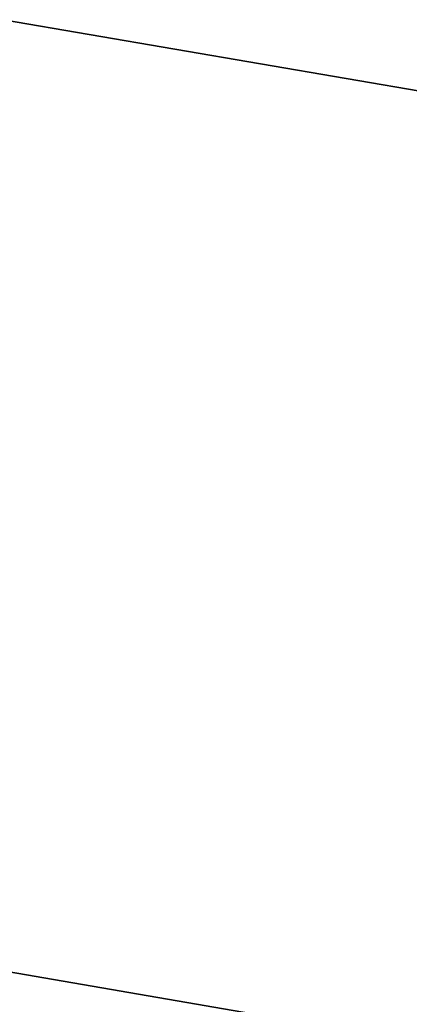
# Model space of a CAD drawing. Extents: x 0.3 to 7.1, y -3.38 to 3.38.
# Tile 561 of 604: x 4.15 to 4.36, y 2.75 to 3.3. Entities that reach past the tile are written whole.
import ezdxf

# ---------------------------------------------------------------- set-up
doc = ezdxf.new("R2010")
doc.units = 0
doc.header["$LTSCALE"] = 2.54
doc.layers.get('0').update_dxf_attribs({"linetype": 'CONTINUOUS'})

# ---------------------------------------------------------------- blocks, each defined once
blk = doc.blocks.new('SINGLES_AVVSTL_STL')
at = {"color": 0}
for p, q in [((4.38383, 3.25825, 1.7), (4.1365, 3.30078, 1.7)), ((4.1365, 3.30078, 1.9), (4.38383, 3.25825, 1.9)), ((4.1365, 3.30078, 1.9), (4.38383, 3.25825, 1.9)), ((4.38383, 3.25825, 1.7), (4.1365, 3.30078, 1.7)), ((3.99002, 2.79461, 1.9), (4.35228, 2.73236, 1.9)), ((4.35228, 2.73236, 1.7), (3.99002, 2.79461, 1.7)), ((4.35228, 2.73236, 1.7), (3.99002, 2.79461, 1.7)), ((3.99002, 2.79461, 1.9), (4.35228, 2.73236, 1.9))]:
    blk.add_line(p, q, dxfattribs=at)

msp = doc.modelspace()

# ---------------------------------------------------------------- block references
at = {"color": 0}
msp.add_blockref('SINGLES_AVVSTL_STL', (0, 0), dxfattribs=at)

doc.saveas('drawing.dxf')
